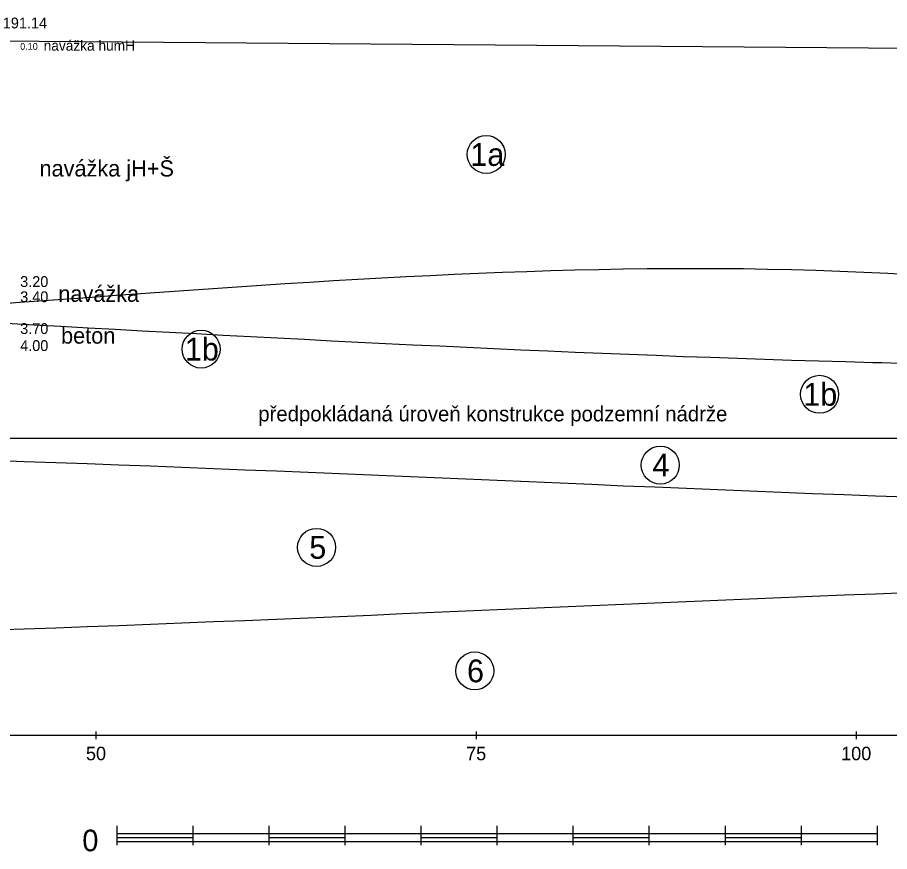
# Model space of a CAD drawing. Extents: x 3042 to 4120, y 576 to 2694.
# Drawn here: x 3301.1 to 3358.5, y 2104.4 to 2159.3 of the extents above; entities that cross this region are included whole.
import ezdxf

# ---------------------------------------------------------------- set-up
doc = ezdxf.new("R2010")
doc.units = 0
for name, color, linetype in [('11', 7, 'Continuous'), ('17', 7, 'Continuous'), ('52', 7, 'Continuous'), ('7', 7, 'Continuous'), ('8', 7, 'Continuous'), ('HPV', 7, 'Continuous'), ('komunikace', 7, 'Continuous'), ('rozhraní', 7, 'Continuous')]:
    doc.layers.add(name, color=color, linetype=linetype)

msp = doc.modelspace()

# ---------------------------------------------------------------- linework, layer by layer
at = {"layer": '11'}
msp.add_line((3298.662, 2157.752), (3367.862, 2157.202), dxfattribs=at)
at = {"layer": '7'}
for p, q in [((3306.332, 2111.798), (3306.332, 2112.306)), ((3331.332, 2111.798), (3331.332, 2112.306)), ((3356.332, 2111.798), (3356.332, 2112.306)), ((3256.332, 2112.052), (3409.072, 2112.052))]:
    msp.add_line(p, q, dxfattribs=at)
at = {"layer": '8'}
for p, q in [((3307.702, 2104.813), (3307.702, 2106.083)), ((3312.702, 2104.813), (3312.702, 2106.083)), ((3317.702, 2104.813), (3317.702, 2106.083)), ((3322.702, 2104.813), (3322.702, 2106.083)), ((3327.702, 2104.813), (3327.702, 2106.083)), ((3332.702, 2104.813), (3332.702, 2106.083)), ((3337.702, 2104.813), (3337.702, 2106.083)), ((3342.702, 2104.813), (3342.702, 2106.083)), ((3347.702, 2104.813), (3347.702, 2106.083)), ((3352.702, 2104.813), (3352.702, 2106.083)), ((3357.702, 2104.813), (3357.702, 2106.083)), ((3307.702, 2105.575), (3357.702, 2105.575)), ((3307.702, 2105.321), (3312.702, 2105.321)), ((3307.702, 2105.067), (3357.702, 2105.067)), ((3317.702, 2105.321), (3322.702, 2105.321)), ((3327.702, 2105.321), (3332.702, 2105.321)), ((3337.702, 2105.321), (3342.702, 2105.321)), ((3347.702, 2105.321), (3352.702, 2105.321))]:
    msp.add_line(p, q, dxfattribs=at)
at = {"layer": 'HPV'}
msp.add_spline([(3258.022, 2138.81), (3266.332, 2138.81), (3367.862, 2141.731), (3399.072, 2138.406), (3407.88, 2138.406)], degree=3, dxfattribs=at)
at = {"layer": 'komunikace'}
msp.add_line((3390.912, 2131.58), (3281.122, 2131.58), dxfattribs=at)
at = {"layer": 'rozhraní'}
for centre in [(3331.978, 2150.271), (3313.23, 2137.463), (3353.9, 2134.489), (3343.424, 2129.83), (3320.822, 2124.414), (3331.226, 2116.288)]:
    msp.add_circle(centre, 1.25, dxfattribs=at)
for points in [[(3298.674, 2139.261), (3355.621, 2136.64), (3374.573, 2136.232)], [(3257.775, 2130.802), (3266.332, 2130.802), (3399.072, 2126.852), (3408.159, 2126.852)], [(3256.579, 2118.302), (3266.332, 2118.302), (3399.072, 2122.352), (3409.181, 2122.352)]]:
    msp.add_spline(points, degree=3, dxfattribs=at)

# ---------------------------------------------------------------- texts
at = {"layer": '17'}
msp.add_text('191.14', height=0.7112, dxfattribs=at).set_placement((3300.186, 2158.569))
at = {"layer": '52'}
for s, height, p in [('0.10', 0.4445, (3301.329, 2157.161)), ('navážka humH', 0.6731, (3302.874, 2157.103)), ('navážka jH+Š', 1.0668, (3302.599, 2148.823)), ('3.20', 0.7112, (3301.329, 2141.553)), ('navážka', 1.0668, (3303.837, 2140.573)), ('3.40', 0.7112, (3301.329, 2140.553)), ('3.70', 0.7112, (3301.329, 2138.458)), ('beton', 1.0668, (3304.017, 2137.823)), ('4.00', 0.7112, (3301.329, 2137.338))]:
    msp.add_text(s, height=height, dxfattribs=at).set_placement(p)
at = {"layer": '7'}
for s, p in [('50', (3305.654, 2110.407)), ('75', (3330.654, 2110.407)), ('100', (3355.316, 2110.407))]:
    msp.add_text(s, height=0.889, dxfattribs=at).set_placement(p)
at = {"layer": '8'}
msp.add_text('0', height=1.422, dxfattribs=at).set_placement((3305.416, 2104.416))
at = {"layer": 'komunikace'}
msp.add_text('předpokládaná úroveň konstrukce podzemní nádrže', height=1, dxfattribs=at).set_placement((3316.987, 2132.706))
at = {"layer": 'rozhraní'}
for s, p in [('1a', (3330.934, 2149.521)), ('1b', (3312.161, 2136.713)), ('1b', (3352.831, 2133.739)), ('4', (3342.908, 2129.08)), ('5', (3320.341, 2123.664)), ('6', (3330.714, 2115.538))]:
    msp.add_text(s, height=1.5, dxfattribs=at).set_placement(p)

doc.saveas('drawing.dxf')
